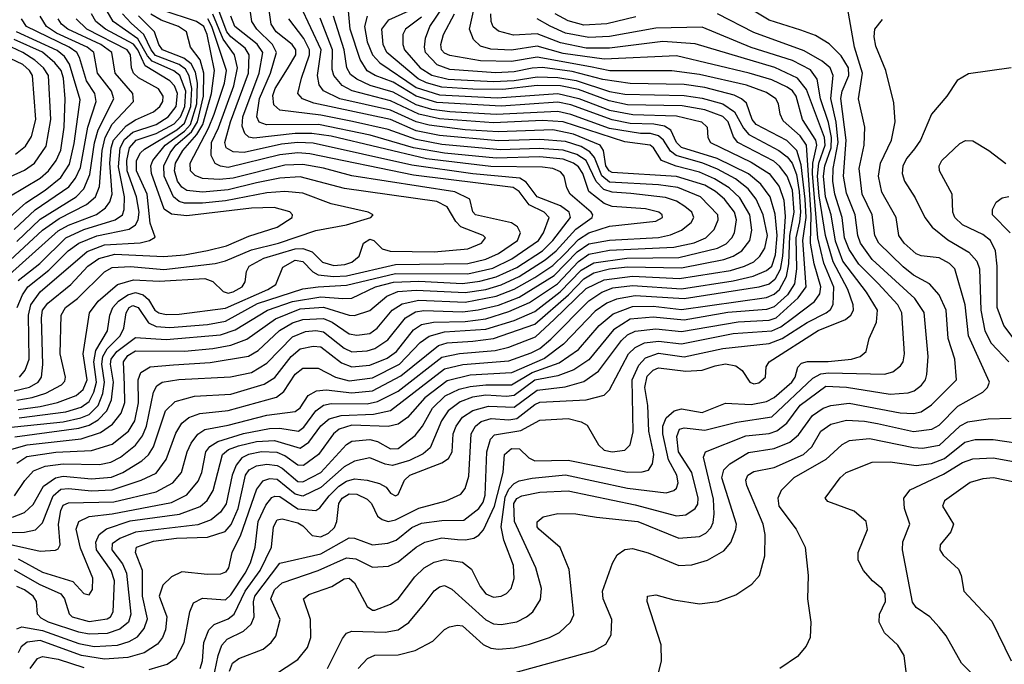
# Model space of a CAD drawing. Extents: x 997026 to 1115308, y 536381 to 619039.
# Tile 283 of 484: x 1048236 to 1052058, y 574701 to 577202. Entities that reach past the tile are written whole.
import ezdxf

# ---------------------------------------------------------------- set-up
doc = ezdxf.new("R2010")
doc.units = 0

msp = doc.modelspace()

# ---------------------------------------------------------------- linework, layer by layer
at = {"layer": '0CON20XD'}
for points in [[(1048225, 575480.8), (1048263.3, 575506.7), (1048375.5, 575524.5), (1048515, 575531.1), (1048594.4, 575555.6), (1048658, 575605), (1048683.3, 575645), (1048697.3, 575715), (1048695.2, 575804.8), (1048706.4, 575833.6), (1048742, 575855), (1048832.7, 575862.7), (1048975, 575872.4), (1049123.6, 575896.4), (1049161.1, 575918.9), (1049244.2, 575995.8), (1049295, 576025.6), (1049335, 576038.8), (1049415, 576042.2), (1049448.5, 576028.5), (1049515, 575982.8), (1049545, 575978), (1049595, 575984.1), (1049623, 576005), (1049681.5, 576075), (1049720.4, 576099.6), (1049785, 576113.6), (1049965, 576106.5), (1050085, 576129.2), (1050155, 576156.1), (1050235, 576201.1), (1050305, 576248.8), (1050352.6, 576295), (1050405, 576349.7), (1050445, 576375.3), (1050525, 576401.4), (1050705, 576419.8), (1050730.4, 576435), (1050730, 576445), (1050716.4, 576455), (1050665, 576467.7), (1050535, 576477.3), (1050505, 576488.4), (1050445.5, 576535.5), (1050421.4, 576605), (1050405, 576630.6), (1050385, 576645.7), (1050345, 576660.5), (1050255, 576669.8), (1050085.1, 576664.9), (1049885, 576684.3), (1049764.7, 576705.3), (1049596.6, 576753.4), (1049395.3, 576794.7), (1049194.4, 576794.4), (1049164.9, 576804.9), (1049156.9, 576825), (1049166.5, 576896.5), (1049209, 576995), (1049233, 577075), (1049216.9, 577105), (1049156.2, 577165), (1049137.2, 577195), (1049117.2, 577335)], [(1048215, 575067.2), (1048311.9, 575011.9), (1048395, 574973.9), (1048410.2, 574955), (1048427.3, 574897.3), (1048440, 574885), (1048505, 574866.9), (1048575, 574877), (1048588.4, 574885), (1048598.1, 574905), (1048603.4, 575025), (1048590.6, 575065), (1048534.1, 575145), (1048531.5, 575175), (1048544.8, 575205.2), (1048573.1, 575226.9), (1048665, 575257.4), (1048856.4, 575283.6), (1048936.5, 575313.5), (1048962.9, 575337.1), (1048986.6, 575375), (1049022.7, 575515), (1049045.8, 575534.2), (1049085, 575548.7), (1049155.1, 575564.9), (1049225, 575569.8), (1049325, 575540), (1049357.6, 575562.4), (1049405, 575626), (1049436.6, 575653.4), (1049483.1, 575666.9), (1049608.9, 575671.1), (1049675, 575685.7), (1049885, 575846.9), (1049956.5, 575863.5), (1050135, 575878.4), (1050221.1, 575908.9), (1050255, 575926.8), (1050298.1, 575961.9), (1050445, 576111.4), (1050495.1, 576144.9), (1050538.5, 576161.5), (1050615, 576170.2), (1050805, 576157.5), (1051005, 576188.5), (1051083.4, 576206.6), (1051135, 576228.5), (1051155, 576245.7), (1051170.1, 576289.9), (1051175.9, 576365), (1051167.9, 576447.9), (1051148.6, 576515), (1051113.3, 576563.3), (1051064.4, 576604.4), (1050943.6, 576663.6), (1050805, 576706.2), (1050785.7, 576725), (1050762.8, 576772.8), (1050738.7, 576788.7), (1050696.7, 576796.7), (1050605, 576798.7), (1050535, 576812.8), (1050375, 576871.1), (1050325, 576881.3), (1050105, 576866.6), (1049855, 576880.3), (1049775, 576904.9), (1049685, 576959.6), (1049615.1, 576985.1), (1049585, 577003.2), (1049556.8, 577046.8), (1049518.1, 577165), (1049509.4, 577265)], [(1048216.2, 575355), (1048255.4, 575414.6), (1048289, 575451), (1048335, 575469.6), (1048405, 575479.4), (1048545, 575476.3), (1048589.1, 575485), (1048627.1, 575505), (1048685, 575551.6), (1048712.5, 575587.5), (1048727.6, 575625), (1048755, 575756.4), (1048768.8, 575781.2), (1048788.9, 575795), (1048854, 575806), (1049054.2, 575815.8), (1049135, 575833.5), (1049195, 575868.7), (1049295, 575971.1), (1049345, 575991.6), (1049385, 575996.4), (1049415, 575991.5), (1049495, 575927.2), (1049525, 575913.9), (1049585, 575916.7), (1049614.2, 575925.8), (1049665, 575960), (1049734, 576045), (1049772, 576068), (1049805, 576074), (1049955, 576068.9), (1050015, 576075.9), (1050095, 576094.5), (1050174.4, 576125.6), (1050310.3, 576209.7), (1050399.3, 576300.7), (1050445, 576332), (1050525, 576346.2), (1050715, 576357.2), (1050762.5, 576367.5), (1050805, 576385.7), (1050842.5, 576415), (1050852.4, 576435), (1050844.2, 576455), (1050817.6, 576477.6), (1050785, 576497.3), (1050742.5, 576512.5), (1050608.1, 576528.1), (1050535, 576532.3), (1050503.5, 576543.5), (1050474, 576574), (1050434.4, 576655), (1050398.3, 576678.3), (1050345, 576695.8), (1050252.7, 576702.7), (1050102.6, 576697.4), (1049875, 576718), (1049775, 576737.1), (1049666.2, 576776.2), (1049527.2, 576807.2), (1049405, 576831.2), (1049245, 576850.4), (1049221.7, 576871.7), (1049218, 576908), (1049227.4, 576935), (1049275, 577010.9), (1049307.2, 577065), (1049308.3, 577085), (1049293.9, 577105), (1049231.6, 577155), (1049211.7, 577185), (1049198.5, 577275)], [(1048217, 575583), (1048465, 575616.7), (1048505, 575629.4), (1048540.7, 575649.3), (1048574.1, 575685), (1048592.5, 575727.5), (1048599.9, 575795), (1048588.4, 575865), (1048590.9, 575885), (1048613.3, 575915), (1048685, 575968.5), (1048805, 575960.6), (1049015, 575979.2), (1049071.7, 575998.3), (1049197.6, 576075), (1049295, 576108.9), (1049405, 576127.1), (1049490.1, 576120.1), (1049525, 576121.6), (1049616.6, 576165), (1049686.4, 576183.6), (1049785, 576186.9), (1049955, 576178.9), (1050022.3, 576187.7), (1050085, 576204), (1050165, 576240.1), (1050264.6, 576305.4), (1050305.4, 576345), (1050374.4, 576435), (1050368.3, 576455), (1050335, 576479.8), (1050244.4, 576515), (1050202, 576572), (1050177, 576587), (1049995, 576604), (1049757.9, 576637.9), (1049375, 576722.9), (1049315.1, 576725.1), (1049251.7, 576718.3), (1049106.9, 576686.9), (1049065, 576689.5), (1049037.5, 576705), (1049031.7, 576725), (1049054.1, 576805), (1049124.3, 576995), (1049127, 577065), (1049111.6, 577091.6), (1049055.1, 577135), (1049039.4, 577155), (1048994, 577275)], [(1049549.6, 574685), (1049586.3, 574723.7), (1049614.1, 574735.9), (1049705, 574738.3), (1049771.4, 574755), (1049839, 574791), (1049885, 574835.7), (1049903.7, 574846.3), (1049935, 574853.5), (1049955, 574850.4), (1050035, 574777.6), (1050065, 574764.2), (1050095, 574760.2), (1050155, 574764.8), (1050215, 574778.8), (1050292.5, 574805), (1050331.1, 574825), (1050373.6, 574865), (1050386.9, 574893.1), (1050368.9, 575068.9), (1050333.6, 575153.6), (1050251.2, 575225), (1050244.7, 575235), (1050245, 575253.8), (1050267.3, 575272.7), (1050325, 575286), (1050394.7, 575285.3), (1050475, 575272.5), (1050635.6, 575255.6), (1050795, 575189.8), (1050875, 575197.4), (1050899.6, 575210.4), (1050919, 575231), (1050928.2, 575251.8), (1050932, 575285), (1050928.3, 575341.7), (1050889.7, 575505), (1050897.8, 575525), (1051055, 575586.8), (1051145, 575596.4), (1051175, 575606.2), (1051213, 575637), (1051265, 575706.6), (1051365, 575779.8), (1051445, 575776.3), (1051615, 575749.6), (1051685, 575753.8), (1051708.2, 575761.8), (1051736.6, 575783.4), (1051751.9, 575805), (1051757.3, 575825), (1051762.5, 575895), (1051746.2, 576066.2), (1051710.4, 576120.4), (1051545, 576271.2), (1051499.4, 576335), (1051489.3, 576365), (1051479.4, 576445), (1051445, 576529.1), (1051433.5, 576595), (1051443.3, 576735), (1051423.3, 576896.7), (1051428.4, 576925), (1051454, 576985), (1051452.4, 577015), (1051425, 577061.9), (1051378, 577108), (1051325, 577140), (1051268.5, 577161.5), (1051145, 577200.4), (1051015, 577277.5)], [(1048165, 575617.7), (1048405, 575641.6), (1048472.9, 575657.1), (1048505, 575670.6), (1048540.3, 575705), (1048558.4, 575751.6), (1048565.1, 575795), (1048555.1, 575865), (1048558.2, 575895), (1048575.3, 575924.7), (1048625.4, 575975.4), (1048640.1, 576005), (1048648.6, 576065), (1048661.1, 576085), (1048675, 576092.7), (1048696.1, 576085), (1048736.1, 576026.1), (1048765, 576011.6), (1048818, 576008), (1048965, 576018.8), (1049035, 576032.4), (1049159.1, 576100.9), (1049335, 576157.1), (1049393.9, 576166.1), (1049505, 576171.4), (1049695, 576217.2), (1049975, 576216.4), (1050072.4, 576237.6), (1050146.3, 576273.7), (1050250, 576345), (1050269.4, 576375), (1050290.7, 576435), (1050271.6, 576455), (1050213.1, 576483.1), (1050174.5, 576535), (1050151.2, 576551.2), (1049765, 576599.2), (1049361.8, 576681.8), (1049315, 576684.9), (1049245, 576677.5), (1049045, 576628.8), (1049015, 576633.6), (1048994.3, 576644.3), (1048979.2, 576675), (1048980.7, 576725), (1049007.5, 576782.5), (1049066.8, 576945), (1049081.7, 577015), (1049069.9, 577065), (1049025, 577126.2), (1048985, 577222.7)], [(1048207, 575213), (1048255, 575213.3), (1048296.8, 575223.2), (1048325, 575249.3), (1048365.9, 575354.1), (1048395, 575380), (1048425, 575383.5), (1048515, 575373.8), (1048595, 575377.9), (1048707.1, 575415), (1048765, 575443), (1048805, 575496.1), (1048841.6, 575598.4), (1048865, 575636.9), (1048891.9, 575658.1), (1048935, 575673.8), (1049045, 575685.1), (1049232.2, 575737.8), (1049261, 575759), (1049305, 575826.1), (1049335, 575849.3), (1049395, 575849.7), (1049462.1, 575815), (1049515, 575801), (1049605, 575812.1), (1049710.3, 575865), (1049790.4, 575949.6), (1049825.9, 575974.1), (1049885, 575990.7), (1050045, 576001.4), (1050155, 576034.5), (1050235, 576069.5), (1050334, 576146), (1050415, 576230.2), (1050465, 576258.9), (1050592.7, 576277.3), (1050795, 576279.3), (1050945, 576315.1), (1050977.7, 576332.3), (1051000.6, 576355), (1051009.8, 576375), (1051018.3, 576425), (1051010.3, 576455), (1050971.7, 576505), (1050936.8, 576535), (1050895, 576560), (1050785, 576593.3), (1050535, 576609.1), (1050524, 576615), (1050510.9, 576635), (1050502.1, 576695), (1050488.5, 576715), (1050385, 576757.5), (1050305.7, 576774.3), (1050093.6, 576766.4), (1049964.6, 576774.6), (1049825, 576792.3), (1049775, 576805.8), (1049675, 576850.7), (1049478.2, 576895), (1049415, 576925.8), (1049398.7, 576948.7), (1049391.2, 576985), (1049406.2, 577085), (1049326, 577255)], [(1048224.6, 575725.4), (1048284.2, 575735.8), (1048337.4, 575752.6), (1048398.1, 575785), (1048410.8, 575799.2), (1048413.8, 575815), (1048392.4, 575905), (1048396.6, 576055), (1048413.3, 576085), (1048460.8, 576120.8), (1048565, 576223), (1048595, 576240.3), (1048665.7, 576244.3), (1048795, 576232.2), (1048994.3, 576255.7), (1049035, 576266.6), (1049135, 576309.2), (1049240, 576335), (1049385, 576383.5), (1049505, 576406.1), (1049598.8, 576435), (1049608, 576445), (1049588, 576455), (1049445, 576487.5), (1049335, 576528.5), (1049265.4, 576535.4), (1049195, 576530.1), (1049035, 576499.6), (1048945, 576489.4), (1048875, 576489.8), (1048855, 576496.8), (1048833.1, 576515), (1048796.6, 576595), (1048794.7, 576635), (1048819.6, 576685), (1048842, 576715), (1048902.9, 576767.1), (1048926.3, 576805), (1048949.6, 576905), (1048951.2, 576995), (1048935.8, 577045.8), (1048898.4, 577095), (1048882.9, 577155), (1048852, 577175), (1048785, 577199.6), (1048745, 577223.1)], [(1048225, 574838.5), (1048243.7, 574846.3), (1048325, 574832.6), (1048465, 574781.6), (1048525, 574770), (1048615.1, 574774.9), (1048660.9, 574789.1), (1048692.6, 574807.4), (1048719.4, 574840.6), (1048732.4, 574877.6), (1048712.2, 574965), (1048713.1, 575065), (1048685.3, 575135), (1048688.9, 575155), (1048755, 575178.4), (1048845, 575189.8), (1048965, 575194.1), (1049033.7, 575216.3), (1049056.5, 575243.5), (1049083.4, 575305), (1049111.9, 575435), (1049126.9, 575455), (1049155, 575471), (1049195, 575476.9), (1049235, 575472.8), (1049255, 575462.4), (1049315, 575410.7), (1049335, 575408.4), (1049405.3, 575444.7), (1049505, 575553.8), (1049525, 575566.6), (1049595, 575573.5), (1049625, 575564.8), (1049675, 575536.7), (1049705, 575537.7), (1049771.5, 575588.5), (1049799.3, 575625), (1049837.7, 575695), (1049887.1, 575742.9), (1049942, 575768), (1049985, 575778.7), (1050045, 575785.7), (1050145, 575785.3), (1050225, 575833.1), (1050329.6, 575870.4), (1050405, 575922.1), (1050484.6, 576015.4), (1050539.5, 576060.5), (1050615, 576089.4), (1050695, 576090.3), (1050805, 576077.3), (1051135, 576124.7), (1051165, 576136.6), (1051185, 576154.9), (1051212.1, 576205), (1051221.6, 576255), (1051225.4, 576365), (1051242, 576455), (1051235, 576540), (1051214.4, 576594.4), (1051185, 576633.4), (1051162.6, 576652.6), (1051023.9, 576725), (1051007, 576747), (1050986.2, 576805), (1050965, 576826.2), (1050895, 576852.5), (1050807.6, 576867.6), (1050595, 576871.5), (1050523.5, 576886.5), (1050405, 576931.1), (1050335, 576945.5), (1050245, 576946.2), (1050110.8, 576930.8), (1049995, 576932.5), (1049875, 576940.2), (1049815, 576956.4), (1049782.1, 576972.1), (1049660.6, 577075), (1049647.1, 577105), (1049641.5, 577165), (1049669.3, 577200.7), (1049771.6, 577248.4)], [(1048226.5, 576085), (1048246.5, 576135), (1048267.8, 576165), (1048349.3, 576230.7), (1048424.6, 576305.4), (1048465.2, 576334.8), (1048535, 576363.2), (1048660.6, 576389.4), (1048685, 576405.7), (1048695.8, 576425), (1048699.1, 576455), (1048688.7, 576515), (1048652.4, 576615), (1048651.4, 576655), (1048662.1, 576705), (1048688, 576735), (1048765, 576760.8), (1048835, 576797.6), (1048860, 576825), (1048876.3, 576865), (1048880.4, 576925), (1048857.8, 576985), (1048834, 577004), (1048750.5, 577040.5), (1048731.9, 577061.9), (1048695, 577127.2), (1048598.6, 577195), (1048574.9, 577235)], [(1048229.8, 575690.2), (1048315, 575700.7), (1048383.2, 575716.8), (1048455, 575743.8), (1048482.8, 575767.2), (1048497.3, 575805), (1048481.6, 575905), (1048506.7, 576065), (1048540.1, 576109.9), (1048616.1, 576173.9), (1048677.1, 576192.9), (1048777.8, 576187.8), (1048955, 576197.8), (1048985, 576186.6), (1049025, 576147.4), (1049045, 576141.4), (1049065, 576145.8), (1049098.9, 576165), (1049111.1, 576185), (1049116.4, 576225), (1049126.5, 576245), (1049183.2, 576276.8), (1049305, 576312.4), (1049334.3, 576314.3), (1049370.7, 576300.7), (1049411.3, 576261.3), (1049455, 576248.4), (1049498.1, 576251.9), (1049525, 576261), (1049553.8, 576285), (1049570.4, 576335), (1049595, 576350.7), (1049610, 576345), (1049643.4, 576313.4), (1049673.4, 576303.4), (1049845, 576300.9), (1049975, 576312.5), (1050028.5, 576335), (1050044.4, 576355), (1050035.2, 576365.2), (1049948.6, 576398.6), (1049929, 576419), (1049895, 576475.7), (1049855, 576495.9), (1049497.1, 576547.1), (1049325, 576591.6), (1049245, 576587.1), (1049155, 576568.6), (1049045, 576542.4), (1048945, 576532.6), (1048885, 576538.9), (1048865, 576552.2), (1048848.8, 576575), (1048837, 576615), (1048841, 576645), (1048869.3, 576695), (1048923.7, 576756.3), (1048946.2, 576795), (1048981, 576915), (1048991.8, 577005), (1048963.4, 577145), (1048950.7, 577175), (1048921.7, 577195), (1048788.8, 577238.8)], [(1048230.4, 576189.6), (1048313.7, 576256.3), (1048415, 576355.1), (1048485, 576387.7), (1048605.9, 576425), (1048635.2, 576445), (1048642, 576465), (1048643, 576515), (1048618.8, 576631.2), (1048625.9, 576704.1), (1048642.8, 576737.2), (1048675, 576765.8), (1048765, 576794.9), (1048812.1, 576825), (1048842.9, 576865), (1048848.6, 576915), (1048836.9, 576945), (1048818.5, 576965), (1048723.3, 577023.3), (1048694.6, 577085), (1048677.3, 577107.3), (1048568.3, 577165), (1048532, 577195), (1048515.2, 577225)], [(1048234.6, 575815), (1048257.6, 575842.4), (1048272.1, 575885), (1048270.6, 576055), (1048279.1, 576095), (1048315, 576145.8), (1048497.9, 576302.1), (1048565, 576328.5), (1048703.4, 576336.6), (1048740, 576345), (1048761.5, 576358.5), (1048742.7, 576412.7), (1048731.2, 576525), (1048689.5, 576615), (1048689.3, 576655), (1048704.8, 576685), (1048720.3, 576699.7), (1048845.7, 576775), (1048875, 576799.8), (1048899.8, 576865), (1048903.9, 576935), (1048894.2, 576984.2), (1048879.7, 577009.7), (1048855, 577027.9), (1048763.5, 577063.5), (1048746.6, 577085), (1048718.1, 577145), (1048668.1, 577188.1), (1048635.4, 577225)], [(1048739, 574681), (1048808, 574702), (1048843.4, 574726.6), (1048874.4, 574785), (1048896.5, 574905), (1048910.5, 574939.5), (1048945, 574958.1), (1049035, 574951.6), (1049055, 574971.1), (1049111, 575055), (1049131.1, 575095), (1049149.5, 575155), (1049161.8, 575255), (1049191.6, 575318.4), (1049215, 575347.7), (1049226.5, 575353.5), (1049245, 575351.8), (1049315, 575303.9), (1049385, 575297.8), (1049401.4, 575308.6), (1049436.6, 575355), (1049475, 575392.1), (1049505, 575412), (1049535, 575420), (1049585.2, 575415.2), (1049632.6, 575402.6), (1049657.7, 575387.7), (1049675.4, 575365.4), (1049695, 575354.5), (1049705, 575360), (1049729.2, 575415), (1049750.4, 575435), (1049875, 575483), (1049900.2, 575499.8), (1049914.1, 575525), (1049918.7, 575595), (1049929.5, 575625), (1049955, 575659.8), (1049994.3, 575685.7), (1050055, 575703), (1050155, 575699.1), (1050245, 575764.9), (1050352.7, 575777.3), (1050425, 575798.6), (1050482.2, 575837.8), (1050572.3, 575957.7), (1050595, 575978.9), (1050625, 575994), (1050705, 576002.3), (1050805, 575992.3), (1051025, 576029.2), (1051145, 576036), (1051172.2, 576045), (1051257.8, 576122.2), (1051289.1, 576165), (1051275.5, 576345), (1051288, 576435), (1051284.8, 576505), (1051268.8, 576638.8), (1051252, 576695), (1051213.8, 576733.8), (1051095, 576795.7), (1051079, 576815), (1051057.5, 576877.5), (1051038.2, 576895), (1051008.7, 576908.7), (1050895, 576938.9), (1050815, 576950.9), (1050605, 576953.8), (1050499.7, 576969.7), (1050380.7, 577000.7), (1050265, 577015.8), (1050225.6, 577014.4), (1050155, 576999.9), (1050083.8, 576996.2), (1049905, 577008.7), (1049856.8, 577026.8), (1049811.4, 577075), (1049806.7, 577095), (1049810.4, 577129.6), (1049827.7, 577175), (1049881.7, 577255)], [(1048936.2, 574685), (1048946, 574715), (1048951, 574785), (1048970.3, 574835), (1048990.9, 574855), (1049045, 574877.9), (1049068.1, 574895), (1049110.7, 574985), (1049169.5, 575065), (1049212.8, 575155), (1049220.6, 575235), (1049235, 575260.9), (1049255, 575265.2), (1049315, 575249.8), (1049335, 575238.8), (1049370.5, 575200.5), (1049405, 575195.2), (1049435, 575209.2), (1049457.8, 575232.2), (1049466.4, 575255), (1049474, 575325), (1049488, 575345), (1049515, 575362.6), (1049545, 575360.7), (1049585, 575341.1), (1049601.2, 575325), (1049625.2, 575275.2), (1049642.4, 575262.4), (1049665.7, 575255.7), (1049695, 575261.7), (1049785, 575306.5), (1049890.8, 575335), (1049948.3, 575361.7), (1049965, 575382.9), (1049979.2, 575430.8), (1049987.7, 575595), (1050004.8, 575625), (1050027.4, 575642.6), (1050065.4, 575654.6), (1050135, 575649.5), (1050165, 575654.4), (1050235, 575708.6), (1050255, 575717.4), (1050435, 575727.6), (1050504.3, 575745.7), (1050525, 575765.5), (1050598.4, 575905), (1050625, 575930.5), (1050661.5, 575948.5), (1050715, 575955.1), (1050805, 575944.6), (1051005, 575983.9), (1051155, 575994.9), (1051189.8, 576010.2), (1051235.8, 576044.2), (1051321.2, 576108.8), (1051341.2, 576138.8), (1051346.2, 576165), (1051320.1, 576255), (1051305.9, 576335), (1051308.3, 576445), (1051289.8, 576715), (1051265, 576751.7), (1051199.1, 576809.1), (1051187.7, 576835), (1051181.7, 576875), (1051170.5, 576895), (1051135, 576920), (1051057.2, 576947.2), (1050875, 576988.8), (1050767.1, 577002.9), (1050526.5, 577003.5), (1050451.2, 577018.8), (1050245, 577056.3), (1050145, 577039.3), (1050025, 577041.6), (1049905, 577062.8), (1049885, 577071.7), (1049872.9, 577085), (1049870.4, 577105), (1049880.6, 577145), (1049923.3, 577225)], [(1048987.4, 574642.6), (1049005.7, 574735), (1049020.2, 574775), (1049041.2, 574798.8), (1049105, 574829.7), (1049133.8, 574856.2), (1049146.2, 574885), (1049142.8, 574942.8), (1049148, 574965), (1049245, 575092.8), (1049405, 575129.5), (1049515, 575191.9), (1049535, 575190.8), (1049605, 575164.3), (1049665, 575170.8), (1049697.2, 575182.8), (1049758.6, 575231.4), (1049795, 575249), (1049875, 575259), (1049959.8, 575260.2), (1050018, 575305), (1050035, 575329.6), (1050043.2, 575356.8), (1050048.6, 575525), (1050063.7, 575575), (1050079.3, 575590.7), (1050181.7, 575608.3), (1050255, 575648.1), (1050365, 575654.3), (1050415, 575642.1), (1050438.5, 575628.5), (1050482.9, 575552.9), (1050505, 575532.4), (1050535, 575525.3), (1050585, 575532.3), (1050605, 575552.5), (1050617.2, 575602.8), (1050613.7, 575805), (1050638.8, 575861.2), (1050665, 575890.6), (1050715, 575907.6), (1050815, 575894.1), (1050965, 575925.9), (1051145.5, 575945.5), (1051195.1, 575964.9), (1051292.3, 576027.7), (1051365.8, 576065), (1051382.5, 576077.5), (1051393.4, 576096.6), (1051395.5, 576164.5), (1051356.8, 576256.8), (1051334.3, 576355), (1051313, 576605), (1051314.7, 576645.3), (1051329.8, 576715), (1051326.7, 576735), (1051274.5, 576815), (1051250, 576905), (1051235.4, 576925.4), (1051215, 576940.3), (1051155, 576968.9), (1051067.3, 576995), (1050785, 577061.2), (1050505, 577048.6), (1050345, 577071), (1050245, 577099.5), (1050145, 577083.7), (1050065, 577087.8), (1050025, 577098.9), (1049996.7, 577125), (1049982.4, 577165), (1049996.8, 577235)], [(1049050, 574675), (1049062.4, 574705), (1049086, 574724), (1049180.4, 574759.6), (1049211.8, 574785), (1049229.7, 574810.3), (1049246.9, 574875), (1049210.6, 574955), (1049225, 574989.5), (1049255, 575017.2), (1049395, 575064.5), (1049505, 575113.9), (1049540.2, 575110.2), (1049605, 575077.7), (1049667.7, 575082.3), (1049705, 575098.6), (1049775, 575155.7), (1049808.9, 575175), (1049875, 575191.4), (1049935, 575185.2), (1049966.2, 575183.8), (1049999, 575191), (1050018.2, 575201.8), (1050036.8, 575223.2), (1050079.1, 575315), (1050112.2, 575445), (1050117.8, 575515), (1050145, 575538.6), (1050176.4, 575536.4), (1050212.5, 575502.5), (1050235, 575491), (1050365, 575492.9), (1050595, 575446.7), (1050652.4, 575447.6), (1050676.1, 575453.9), (1050691.7, 575478.3), (1050697.2, 575515), (1050677.6, 575605), (1050674.3, 575705), (1050662.3, 575775), (1050671.6, 575818.4), (1050695, 575842.4), (1050715, 575850.8), (1050821.7, 575838.3), (1050885, 575842.5), (1050935, 575859.2), (1050975, 575866.3), (1051015, 575858.8), (1051040.6, 575840.6), (1051069.5, 575795), (1051085, 575789.4), (1051105, 575793.5), (1051130.6, 575815), (1051133.1, 575855), (1051144.4, 575875), (1051335, 575995.8), (1051441.4, 576038.6), (1051461.8, 576055), (1051472.9, 576075), (1051471.5, 576095), (1051450, 576155), (1051393, 576263), (1051364, 576364), (1051338.8, 576518.8), (1051332.9, 576595), (1051337.9, 576645), (1051362.1, 576715), (1051359.7, 576745), (1051290.5, 576930.5), (1051255.6, 576975.6), (1051166.4, 577016.4), (1050858.3, 577108.3), (1050732.9, 577117.1), (1050525, 577092), (1050435, 577092), (1050335, 577111.9), (1050245, 577147.1), (1050152.1, 577142.1), (1050095, 577156.7), (1050074.2, 577174.2), (1050065.7, 577195), (1050064.4, 577225)], [(1050145, 574665.2), (1050465, 574753.3), (1050510.8, 574779.2), (1050531.8, 574815), (1050534.7, 574875), (1050500.6, 574955), (1050498.4, 574985), (1050536.9, 575093.1), (1050554.7, 575125.3), (1050585, 575146.2), (1050615, 575150.7), (1050675, 575132.9), (1050794.3, 575084.3), (1050845, 575086.6), (1050905, 575104.6), (1050968.9, 575141.1), (1050996.6, 575173.4), (1051016.2, 575223.8), (1051018.1, 575245), (1050961.7, 575425), (1050968.8, 575455), (1050991.7, 575478.3), (1051065, 575522.7), (1051165, 575538), (1051225, 575563.3), (1051258.9, 575591.1), (1051313.5, 575666.5), (1051355, 575694.4), (1051384.9, 575705.1), (1051455, 575714.2), (1051653.7, 575676.3), (1051705, 575673.7), (1051735, 575680.6), (1051775, 575707.9), (1051872.5, 575805), (1051865.3, 575885), (1051840.2, 575965), (1051831.5, 576075), (1051805, 576134.5), (1051767.6, 576177.6), (1051705, 576211.1), (1051665, 576242.4), (1051570.9, 576335), (1051555.2, 576365), (1051544.8, 576445), (1051506.1, 576525), (1051494.1, 576625), (1051514, 576715), (1051516.2, 576785), (1051491.9, 576895), (1051507.1, 576995), (1051476.8, 577095), (1051449.4, 577249.4)], [(1050627.2, 577212.8), (1050515, 577186.1), (1050425, 577180.9), (1050365, 577197.7), (1050314.8, 577225)], [(1051568, 576178), (1051493.3, 576253.3), (1051455, 576310.2), (1051437.1, 576355), (1051428.2, 576435), (1051399.9, 576525), (1051391.8, 576575), (1051393, 576625), (1051413.2, 576725), (1051404.7, 576804.7), (1051384, 576896), (1051393.2, 576985), (1051381.7, 577015), (1051351.1, 577041.1), (1051280.4, 577080.4), (1051085, 577152.6), (1050944.4, 577225)], [(1048055, 575198.2), (1048315, 575140.6), (1048375, 575143.8), (1048385, 575149.4), (1048392.3, 575165), (1048386.1, 575245), (1048395, 575298.1), (1048405, 575318.1), (1048425, 575327.1), (1048601.1, 575331.1), (1048765, 575370.2), (1048830.6, 575405), (1048864.3, 575445), (1048885.9, 575525), (1048901.3, 575558.7), (1048926.7, 575593.3), (1048955, 575612.6), (1049045, 575628.9), (1049195, 575667.4), (1049305, 575681.4), (1049325, 575696.5), (1049356, 575744), (1049387.5, 575762.5), (1049425, 575765.4), (1049525, 575754.2), (1049605, 575761.7), (1049715, 575820.6), (1049861.8, 575938.2), (1049895, 575948.1), (1049995.3, 575954.7), (1050075.6, 575964.4), (1050235, 576021), (1050365.9, 576134.1), (1050425, 576196.2), (1050465, 576219.2), (1050525, 576235.8), (1050595, 576242.6), (1050805, 576239.5), (1050968.9, 576271.1), (1051005.7, 576284.3), (1051038.4, 576305), (1051070.5, 576345), (1051077.2, 576385), (1051070, 576445), (1051030.6, 576510.6), (1050990, 576550), (1050933, 576585), (1050875, 576610.1), (1050783.4, 576633.4), (1050727.1, 576655), (1050696.2, 576705), (1050683.5, 576715), (1050585, 576728.5), (1050345, 576805.3), (1050265, 576810.6), (1050075, 576801.4), (1049865, 576817.6), (1049785, 576834.8), (1049675, 576887.5), (1049526.2, 576926.2), (1049487.1, 576947.1), (1049454.8, 576985), (1049448.5, 577008.5), (1049450.2, 577085), (1049402.1, 577207.9)], [(1048163.8, 576236.2), (1048325, 576385.1), (1048389.2, 576430.8), (1048494.6, 576485.4), (1048530, 576515), (1048545.8, 576554.2), (1048555.9, 576695), (1048567.5, 576745), (1048595, 576795.9), (1048677.3, 576885), (1048674.8, 576915), (1048607, 576995), (1048593.8, 577075), (1048550.9, 577105), (1048423.3, 577165), (1048398.3, 577185), (1048385.2, 577205)], [(1048196.8, 576213.2), (1048385, 576382.8), (1048425.4, 576404.6), (1048533.5, 576446.5), (1048568.5, 576471.5), (1048585.2, 576495), (1048594.6, 576525), (1048585.8, 576645), (1048590.8, 576705), (1048600.4, 576735), (1048649.4, 576790.6), (1048685, 576813.8), (1048755.8, 576845), (1048779.6, 576865), (1048791.3, 576885), (1048792.1, 576905), (1048775, 576933), (1048696.7, 576976.7), (1048677.9, 576995), (1048670.3, 577015), (1048666.4, 577065), (1048653.4, 577085), (1048496.6, 577165), (1048455.5, 577205)], [(1048205, 575536.3), (1048265, 575552.2), (1048474.1, 575575.9), (1048549.4, 575600.6), (1048596.7, 575633.3), (1048629.2, 575675), (1048643.4, 575716.6), (1048643.1, 575785), (1048638.7, 575875), (1048655, 575899.1), (1048685, 575917.6), (1048875, 575915.4), (1048985, 575925.6), (1049055, 575938.8), (1049117.4, 575962.6), (1049228.5, 576041.5), (1049325, 576080.4), (1049415, 576087.1), (1049515, 576055.5), (1049535.2, 576054.8), (1049595, 576073), (1049660.8, 576129.2), (1049703, 576147), (1049775, 576152.6), (1049965, 576143.1), (1050045, 576155.6), (1050105, 576173.4), (1050175, 576205.3), (1050275, 576269.7), (1050317.6, 576305), (1050395, 576389.6), (1050458.3, 576435), (1050460.8, 576445), (1050454.3, 576455), (1050372.5, 576525), (1050359.5, 576549.5), (1050349.2, 576595), (1050335, 576611.6), (1050305, 576624.4), (1050265, 576629.7), (1050065, 576632.5), (1049815, 576661.9), (1049445, 576750.5), (1049369.7, 576759.7), (1049305, 576760.4), (1049145, 576741.6), (1049125, 576746.2), (1049110.1, 576760.1), (1049099.1, 576789.1), (1049101.8, 576825), (1049165.5, 576995), (1049179, 577075), (1049157.2, 577107.2), (1049071.1, 577175), (1049055.2, 577215)], [(1048207.9, 575272.1), (1048255, 575289.8), (1048288.6, 575321.4), (1048328.3, 575391.7), (1048375, 575424), (1048405, 575431), (1048515, 575420.9), (1048592.4, 575427.6), (1048636.5, 575445), (1048709.4, 575490.6), (1048735.9, 575514.1), (1048755.6, 575544.4), (1048802, 575685), (1048838.8, 575721.2), (1048915, 575741.1), (1049055, 575749.2), (1049185, 575787.8), (1049226.7, 575813.3), (1049289.7, 575895), (1049325.1, 575924.9), (1049375, 575935.2), (1049405, 575932.2), (1049485, 575871), (1049525, 575855.7), (1049595, 575862.2), (1049661.7, 575888.3), (1049697.9, 575915), (1049765, 575998.9), (1049795, 576019), (1049841.8, 576028.2), (1049965, 576031.2), (1050045, 576041.6), (1050135, 576069.5), (1050215, 576104.2), (1050323, 576177), (1050405, 576263.6), (1050445, 576291.7), (1050525, 576307.5), (1050775, 576319.3), (1050853.4, 576336.6), (1050899.7, 576355), (1050931.6, 576388.4), (1050947.3, 576425), (1050945.6, 576445), (1050878.9, 576515), (1050790.6, 576550.6), (1050715, 576560.8), (1050525, 576572.1), (1050496, 576596), (1050466.6, 576666.6), (1050449.3, 576689.3), (1050415, 576709.6), (1050355, 576729.6), (1050255, 576737.6), (1050095, 576731.5), (1049865, 576752.4), (1049775, 576771.2), (1049675, 576814), (1049377.5, 576877.5), (1049333.9, 576895), (1049315.9, 576915), (1049330, 576975), (1049360.7, 577065), (1049361.2, 577085), (1049339.3, 577129.3), (1049280, 577205)], [(1048215, 575761.5), (1048273.3, 575776.7), (1048307, 575795), (1048321, 575815), (1048326.1, 575863.9), (1048320.9, 576045), (1048325, 576075.3), (1048345, 576102.5), (1048434.9, 576175.1), (1048500.4, 576245), (1048543.3, 576275), (1048605, 576292.6), (1048795, 576283.2), (1048875, 576289.7), (1048965, 576306), (1049038.2, 576325), (1049125, 576362), (1049235, 576396.5), (1049293.9, 576435), (1049295.4, 576445), (1049285, 576455.8), (1049223.6, 576473.6), (1049135, 576470.9), (1048885, 576441.4), (1048825, 576446.8), (1048796.4, 576466.4), (1048747.2, 576605), (1048744.8, 576635), (1048753, 576655), (1048800.2, 576715), (1048875, 576769.3), (1048898.2, 576795), (1048922.8, 576875), (1048925.8, 576955.8), (1048918.8, 576998.8), (1048901.2, 577031.2), (1048873, 577053), (1048790.6, 577085), (1048776.5, 577105), (1048759.5, 577155), (1048696.5, 577216.5)], [(1048215, 576387.5), (1048296.4, 576463.6), (1048426.1, 576553.9), (1048452.9, 576587.1), (1048472.1, 576627.9), (1048499.9, 576785), (1048532.4, 576885), (1048528.1, 576915), (1048495.1, 576965), (1048468.6, 577055), (1048457, 577075), (1048427.9, 577095), (1048262.2, 577175), (1048243.4, 577205)], [(1049585.2, 577215), (1049574.6, 577175), (1049585, 577116.5), (1049605.1, 577065.1), (1049634.1, 577034.1), (1049775, 576939.2), (1049865, 576909.7), (1050088.6, 576898.6), (1050325, 576914.9), (1050406.6, 576896.6), (1050525, 576850.4), (1050616.2, 576833.8), (1050785, 576829), (1050882.9, 576805), (1050904.6, 576785), (1050906.7, 576745), (1050916.7, 576725), (1051075, 576649.3), (1051145, 576604.5), (1051183.2, 576555), (1051201.5, 576501.5), (1051207.7, 576437.7), (1051197.1, 576285), (1051187.5, 576232.5), (1051166.7, 576193.3), (1051145, 576176.2), (1051105.5, 576164.5), (1050815, 576118.5), (1050625, 576131.1), (1050552.2, 576117.8), (1050515, 576102.7), (1050469.4, 576070.6), (1050346.9, 575943.1), (1050272.5, 575887.5), (1050145, 575831.5), (1049985, 575822.9), (1049895, 575800.3), (1049808.7, 575735), (1049741, 575659), (1049705, 575632.4), (1049666.2, 575623.8), (1049525, 575629.1), (1049476.3, 575613.7), (1049453.7, 575595), (1049396.1, 575515), (1049337.1, 575472.9), (1049315, 575473.8), (1049265, 575510.1), (1049235, 575522.7), (1049175, 575525.5), (1049124.5, 575515.5), (1049098.4, 575501.6), (1049076.1, 575473.9), (1049060.5, 575435), (1049036.8, 575323.2), (1049015, 575291.1), (1048978.9, 575261.1), (1048927.3, 575242.7), (1048685, 575213.6), (1048625, 575189.7), (1048595, 575167.9), (1048593.1, 575145), (1048635, 575090.5), (1048650.4, 575055), (1048666.8, 574895), (1048658.4, 574865), (1048625, 574837.4), (1048575, 574820.3), (1048505, 574818.1), (1048465, 574825.8), (1048348.2, 574865), (1048319.7, 574879.7), (1048305.3, 574895), (1048301.4, 574945), (1048288.4, 574965), (1048255, 574990.6), (1048225, 575003)], [(1048225, 576341), (1048315, 576427.9), (1048454.4, 576515), (1048484.7, 576545.3), (1048508.6, 576601.4), (1048526, 576724), (1048539.8, 576775), (1048601.5, 576895), (1048591.9, 576925), (1048537.6, 576995), (1048524.1, 577075), (1048497.8, 577095), (1048379.3, 577149.3), (1048339.5, 577175), (1048315.2, 577215)], [(1048229.7, 575109.7), (1048325, 575058.9), (1048441.9, 575021.9), (1048485, 574975.6), (1048505, 574970.6), (1048518.1, 574991.9), (1048520, 575035), (1048471.6, 575151.6), (1048455.2, 575225), (1048465.3, 575255), (1048506.1, 575273.9), (1048595, 575284.4), (1048825, 575329), (1048885, 575358.3), (1048929, 575411), (1048943, 575445), (1048958.1, 575525), (1048974.3, 575545.7), (1049004.7, 575565), (1049105, 575596.7), (1049205, 575615.4), (1049245, 575616.8), (1049317.5, 575605), (1049339, 575621), (1049385.6, 575685), (1049415, 575707), (1049445, 575713), (1049585, 575712.1), (1049625, 575720), (1049705, 575761.1), (1049875, 575892.8), (1049943.3, 575906.7), (1050081.6, 575918.4), (1050135, 575931.2), (1050238.3, 575971.7), (1050310.7, 576039.3), (1050435, 576158.6), (1050505, 576192.7), (1050615, 576207.1), (1050797.4, 576197.4), (1050995, 576229.3), (1051048.9, 576245), (1051085, 576263), (1051108.7, 576285), (1051127.8, 576315), (1051137.9, 576365), (1051121.9, 576445), (1051095, 576506.2), (1051063.8, 576545), (1051014.3, 576584.3), (1050945, 576621.8), (1050887.1, 576645), (1050784.4, 576674.4), (1050762.4, 576692.4), (1050734.5, 576734.5), (1050715, 576750.9), (1050685, 576759.8), (1050645, 576760.8), (1050525, 576780.2), (1050375, 576834.2), (1050325, 576845.6), (1050085, 576833.8), (1049905, 576843.8), (1049835, 576853.4), (1049775, 576871.6), (1049685, 576921.2), (1049596.7, 576946.7), (1049545, 576970.6), (1049519.7, 576989.7), (1049505.8, 577015), (1049495.3, 577085), (1049453.5, 577215)], [(1049795, 577211.7), (1049733.5, 577165), (1049722.5, 577145), (1049723, 577105), (1049729.8, 577085), (1049790.3, 577015), (1049835, 576987.2), (1049899.3, 576970.7), (1050075, 576962), (1050155, 576965.4), (1050245, 576980.1), (1050325, 576978), (1050395.7, 576965.7), (1050525, 576923.8), (1050585, 576912.4), (1050815, 576907.9), (1050885, 576897.4), (1050965.2, 576875.2), (1051010.4, 576845), (1051045, 576780.8), (1051065.9, 576755.9), (1051183, 576695), (1051215, 576669.7), (1051234.4, 576645), (1051250.7, 576600.7), (1051262.1, 576535), (1051266.9, 576455), (1051262.7, 576417.3), (1051249.1, 576355), (1051251, 576235), (1051242.8, 576177.2), (1051216.1, 576135), (1051165, 576087.3), (1051135, 576078), (1050985, 576065.7), (1050815, 576036.4), (1050695, 576048.4), (1050605, 576039.5), (1050541.4, 575998.6), (1050445, 575882.8), (1050386.9, 575843.1), (1050325, 575820.8), (1050235, 575803.4), (1050155, 575744.4), (1050125, 575740.4), (1050045.5, 575745.5), (1049993, 575737), (1049945, 575719.6), (1049898.8, 575685), (1049873.5, 575645), (1049829.3, 575540.7), (1049802.5, 575517.5), (1049748.6, 575491.4), (1049682.7, 575472.7), (1049655, 575477.1), (1049595, 575502.4), (1049535, 575489.3), (1049495, 575466.6), (1049405, 575386.5), (1049335, 575353), (1049305, 575361), (1049235, 575418.3), (1049205, 575420.5), (1049178.3, 575411.7), (1049155, 575380), (1049091.7, 575198.3), (1049059.2, 575135), (1049046.4, 575075), (1049035, 575058.5), (1049015, 575050.4), (1048965, 575049.1), (1048865, 575060), (1048825, 575040), (1048791.7, 575008.3), (1048777.4, 574965), (1048807.3, 574885), (1048801.7, 574835), (1048790.2, 574805), (1048771.3, 574778.7), (1048718.8, 574745), (1048655, 574727.4), (1048565, 574720.7), (1048475.1, 574735.1), (1048315, 574793.6), (1048265, 574787.5), (1048241.1, 574768.9), (1048230.1, 574745)], [(1048233.4, 575656.6), (1048415, 575681), (1048475, 575698.1), (1048505, 575721.1), (1048523.8, 575756.2), (1048533.6, 575795), (1048523.7, 575875), (1048531.2, 575918.8), (1048577.1, 575995), (1048585.9, 576055), (1048597.9, 576085), (1048620, 576110), (1048655.4, 576134.6), (1048685, 576143.1), (1048714.9, 576134.9), (1048736.2, 576116.2), (1048761, 576075), (1048775.5, 576065), (1048805, 576058.5), (1048855, 576059.2), (1049035, 576082.7), (1049198.4, 576155), (1049230.7, 576175), (1049257.7, 576242.3), (1049305, 576269), (1049335, 576264.1), (1049374, 576224), (1049395, 576212.3), (1049454.5, 576205.5), (1049505, 576208.7), (1049695, 576252.7), (1049975, 576255.8), (1050045, 576273.4), (1050095, 576295.4), (1050167.5, 576345), (1050180.3, 576375), (1050168.2, 576398.2), (1050145, 576413.3), (1050005.7, 576445), (1049995, 576456.7), (1049983.3, 576505), (1049924.5, 576534.5), (1049525, 576596.7), (1049414.8, 576625.2), (1049335, 576639.9), (1049265, 576637.4), (1049065, 576587.1), (1049011.5, 576581.5), (1048945, 576585.8), (1048917.4, 576597.4), (1048899.2, 576615), (1048897.2, 576645), (1048969.2, 576780.8), (1048991.2, 576835), (1049030.6, 576955), (1049038.2, 577005), (1048982.1, 577175), (1048966.2, 577205)], [(1049179, 574631), (1049315, 574719.6), (1049353.4, 574766.6), (1049365.3, 574805), (1049364.7, 574874.7), (1049337.8, 574955), (1049358.2, 574971.8), (1049446.8, 575003.2), (1049495, 575032.9), (1049515, 575035.3), (1049535, 575016.7), (1049585, 574925.6), (1049605, 574910.5), (1049615, 574910.9), (1049675, 574934), (1049704.6, 574955), (1049769, 575041), (1049805.7, 575075.7), (1049845, 575096.7), (1049885, 575107.7), (1049955, 575097.1), (1049990.1, 575070.1), (1050022.7, 575002.7), (1050044.6, 574975), (1050075, 574961.2), (1050105, 574965.4), (1050125, 574975.5), (1050143.5, 574995), (1050155.8, 575034.2), (1050153.2, 575085), (1050115, 575183.1), (1050104.3, 575235), (1050120.7, 575349.3), (1050135, 575380.2), (1050155, 575402.6), (1050175, 575413), (1050225, 575423.3), (1050355, 575436), (1050595, 575384.3), (1050745, 575366.8), (1050775, 575375.4), (1050785.3, 575385), (1050791.6, 575405), (1050786.8, 575435), (1050754.7, 575494.7), (1050732.3, 575595), (1050732.5, 575625), (1050745, 575656.7), (1050776.1, 575683.9), (1050805, 575692.5), (1050885, 575678.3), (1050975.9, 575714.1), (1051075, 575709.2), (1051135, 575720.9), (1051165, 575735.9), (1051233.5, 575795), (1051246, 575815), (1051255.7, 575854.3), (1051270.1, 575869.9), (1051293.9, 575876.1), (1051374.2, 575875.8), (1051465, 575884.8), (1051498, 575895), (1051521.4, 575915), (1051533.3, 575965), (1051561.8, 576028.2), (1051565.2, 576075), (1051522.3, 576145), (1051430.9, 576265), (1051402.9, 576342.9), (1051385.7, 576444.3), (1051364, 576515), (1051356.1, 576595), (1051361.4, 576635), (1051386.3, 576705), (1051386.9, 576745), (1051375, 576802.5), (1051344.7, 576895), (1051330.8, 576970.8), (1051305, 577007.1), (1051235, 577043.6), (1051074.5, 577094.5), (1050885, 577172.3), (1050705, 577168.6), (1050525, 577136.7), (1050445, 577132.6), (1050355, 577149.3), (1050295, 577176.2), (1050245, 577204.8)], [(1051620, 576735), (1051633.5, 576805), (1051629.4, 576879.4), (1051598.5, 577005), (1051558.9, 577098.9), (1051552.5, 577135), (1051555.6, 577165), (1051585, 577202.5)], [(1048185.7, 576425), (1048259.2, 576490.8), (1048335, 576540.7), (1048395, 576590), (1048428.8, 576641.2), (1048447.9, 576722.1), (1048470.9, 576890.9), (1048429.2, 577029.2), (1048409.6, 577059.6), (1048381.7, 577081.7), (1048223.6, 577155)], [(1048194.2, 576515), (1048315, 576586.5), (1048348, 576615), (1048377.9, 576655), (1048394.9, 576695.1), (1048408, 576785), (1048411.9, 576895), (1048405.4, 576974.6), (1048396.6, 577005), (1048371.9, 577035), (1048325, 577075.3), (1048215, 577124.4)], [(1048219.9, 576680.1), (1048258.2, 576711.8), (1048281.6, 576748.4), (1048298.2, 576815), (1048285.8, 576985), (1048273.9, 577005), (1048247.4, 577027.4), (1048149, 577075)], [(1048159.2, 576575), (1048255, 576618.6), (1048293.2, 576645), (1048339.1, 576710.9), (1048356.8, 576815), (1048347.3, 576985), (1048328.6, 577015), (1048295, 577045.1), (1048248, 577075), (1048182.6, 577105)], [(1052085, 577014.6), (1051918.7, 576991.3), (1051875, 576965.7), (1051834.5, 576905), (1051775.3, 576835), (1051732.9, 576735), (1051709.6, 576700.4), (1051680, 576665), (1051664.3, 576635), (1051661.7, 576605), (1051670.6, 576575), (1051711.2, 576511.2), (1051749.6, 576435), (1051777.5, 576397.5), (1051838, 576348), (1051919.8, 576299.8), (1051951.2, 576265), (1051960.8, 576235), (1051966.9, 576075), (1051982.4, 575995), (1052007.3, 575947.3), (1052075.8, 575875)], [(1050694.4, 574585), (1050727.2, 574712.8), (1050726.3, 574776.3), (1050671.2, 574945), (1050673.3, 574965), (1050705, 574970), (1050775, 574950.6), (1050874.3, 574935.7), (1050945.5, 574944.5), (1051015, 574970), (1051077.8, 575012.2), (1051106.9, 575045), (1051128.1, 575121.9), (1051130, 575205), (1051121.6, 575245), (1051057.8, 575395), (1051054.7, 575415), (1051062.3, 575435), (1051085, 575449.2), (1051165, 575464.4), (1051277.8, 575515), (1051310.8, 575545), (1051345, 575605.8), (1051385, 575632.7), (1051445, 575648.3), (1051515, 575644.8), (1051565.6, 575635), (1051705.5, 575604.5), (1051777, 575613), (1051805, 575628.8), (1051877.2, 575702.8), (1051975, 575757.1), (1051992.1, 575775), (1052000.8, 575795), (1051919.1, 575975), (1051906.1, 576095), (1051865.3, 576235), (1051845.5, 576255.5), (1051805, 576278.4), (1051735, 576285.8), (1051715, 576293.2), (1051668.6, 576335), (1051647.9, 576365), (1051638.3, 576435), (1051582.7, 576532.7), (1051569.2, 576595), (1051576.6, 576645), (1051620, 576735)], [(1052155, 575883.1), (1052055.7, 576015.7), (1052030.2, 576085), (1052029.8, 576245), (1052023, 576305), (1052003.6, 576345), (1051975, 576368.6), (1051895, 576405.7), (1051865.2, 576435), (1051858.3, 576455), (1051855.4, 576525), (1051806.5, 576615), (1051805.5, 576635), (1051815.5, 576655), (1051885, 576721.9), (1051907, 576733), (1051935, 576731.4), (1051998, 576695), (1052064, 576644)], [(1052080, 576375), (1052011.8, 576445), (1052012.1, 576465), (1052026.7, 576493.3), (1052049.3, 576510.7), (1052075, 576515.9)], [(1049430.8, 574685), (1049488.7, 574801.3), (1049505, 574821.5), (1049525, 574829.2), (1049654, 574826), (1049704.4, 574835), (1049746.5, 574863.5), (1049809.2, 574939.2), (1049845, 574986.4), (1049865, 575001.9), (1049885, 575006.8), (1049913, 574993), (1050045, 574873.8), (1050075, 574858), (1050105, 574856.1), (1050165, 574865.8), (1050203.5, 574885), (1050227.1, 574905), (1050257.3, 574952.7), (1050261.9, 574995), (1050238.8, 575075), (1050156.2, 575255), (1050154.1, 575325), (1050165, 575344.2), (1050184.9, 575355.1), (1050255, 575368.8), (1050365, 575373.9), (1050625, 575320.3), (1050785, 575277.5), (1050821.1, 575281.1), (1050858, 575305), (1050867.6, 575322.4), (1050870, 575345), (1050844.3, 575445), (1050792.5, 575525), (1050786.3, 575585), (1050797.2, 575612.8), (1050815, 575618.5), (1050895, 575609.6), (1051019.9, 575640.1), (1051155, 575660.5), (1051315, 575811.2), (1051345, 575827.4), (1051375, 575831.6), (1051592.8, 575827.2), (1051625, 575835.3), (1051655, 575858.5), (1051665.2, 575875), (1051670.7, 575905), (1051660.4, 576065), (1051643.9, 576095), (1051568, 576178)], [(1052085, 575654.1), (1051995, 575651.6), (1051915, 575640.6), (1051885, 575624.8), (1051805, 575550), (1051741.4, 575538.6), (1051705, 575540.6), (1051535, 575576.2), (1051455, 575567.7), (1051426.9, 575553.1), (1051364.7, 575495), (1051241.3, 575425), (1051191.1, 575375), (1051179, 575345), (1051183, 575315), (1051250.4, 575225), (1051284.7, 575155), (1051296.5, 575045), (1051294.4, 574955), (1051306.9, 574865), (1051304.4, 574805), (1051288.9, 574771.1), (1051255, 574731.4), (1051186, 574685)], [(1051685, 574610), (1051668.8, 574735), (1051644, 574775), (1051592.7, 574822.7), (1051571.8, 574865), (1051572.7, 574895), (1051596.5, 574945), (1051595.5, 574975), (1051582.5, 574995), (1051545.8, 575025), (1051511.2, 575065), (1051490, 575105), (1051490, 575135), (1051526.6, 575223.4), (1051521.4, 575255), (1051475.4, 575295.4), (1051372.7, 575332.7), (1051362.5, 575345), (1051421.1, 575425), (1051444.4, 575445), (1051545.3, 575484.7), (1051614.1, 575485.9), (1051715, 575471.8), (1051775, 575480.7), (1051825, 575499.7), (1051905, 575562.3), (1051945, 575573.3), (1052015, 575573.3), (1052155, 575552)], [(1052010.8, 574585), (1051891.5, 574705), (1051831.5, 574811.5), (1051805.5, 574845), (1051768.2, 574885), (1051715, 574921.8), (1051701.7, 574941.7), (1051662, 575145), (1051664.3, 575175.7), (1051690.8, 575245), (1051669.7, 575305), (1051668, 575345), (1051692, 575378), (1051821.4, 575438.6), (1051895, 575483.7), (1051935, 575497.9), (1052015, 575502), (1052164.3, 575474.3)], [(1052135, 575400.5), (1052015.3, 575424.7), (1051975, 575420.6), (1051925, 575406.1), (1051825.8, 575335), (1051817.5, 575315), (1051860, 575245), (1051850, 575215), (1051808.8, 575165), (1051808, 575145), (1051820, 575125), (1051879.3, 575070.7), (1051890, 575045), (1051900.8, 574985), (1052008.9, 574868.9), (1052085, 574714)], [(1048276.5, 574685), (1048305, 574724.2), (1048325, 574730.8), (1048385, 574720.7), (1048485, 574688.1)]]:
    msp.add_lwpolyline(points, dxfattribs=at)

doc.saveas('drawing.dxf')
